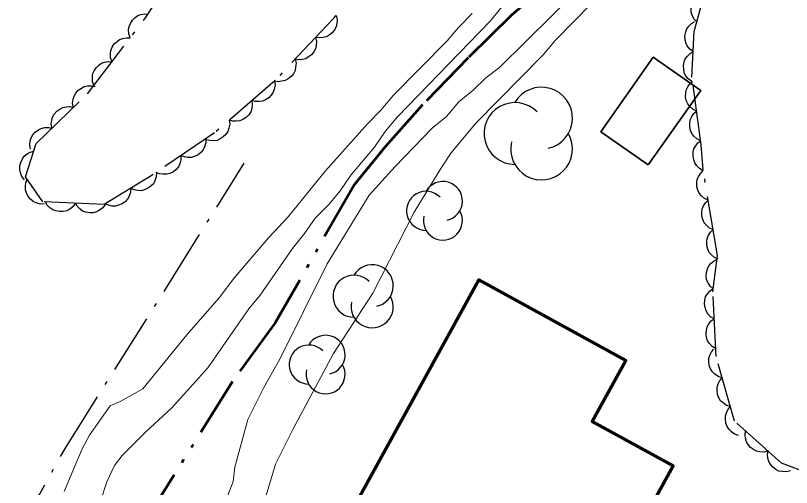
# Model space of a CAD drawing. Extents: x 356765 to 358572, y 5103174 to 5104650.
# Drawn here: x 357619.05 to 357657.89, y 5104223.8 to 5104247.45 of the extents above; entities that cross this region are included whole.
import ezdxf

# ---------------------------------------------------------------- set-up
doc = ezdxf.new("R2010")
doc.units = 0
doc.header["$LTSCALE"] = 0.6
doc.linetypes.add('DASH_DOUBLE_DOT', pattern=[9.2, 5, -1.2, 0.3, -1.2, 0.3, -1.2])
doc.linetypes.add('DOT_DASHED', pattern=[7.7, 5, -1.2, 0.3, -1.2])
for name, color, linetype, lineweight in [('2', 7, 'Continuous', 13), ('31', 7, 'Continuous', 70), ('4', 7, 'Continuous', 90), ('41', 7, 'DOT_DASHED', 25), ('44', 7, 'Continuous', 25)]:
    doc.layers.add(name, color=color, linetype=linetype, lineweight=lineweight)

msp = doc.modelspace()

# ---------------------------------------------------------------- linework, layer by layer
at = {"layer": '2'}
for points in [[(357656.43, 5104257.16), (357655.64, 5104256.61), (357653.71, 5104254.74), (357652.99, 5104254.16), (357651.18, 5104252.51), (357649.25, 5104250.64), (357648.54, 5104250.06), (357643.27, 5104244.84), (357642.59, 5104244.33), (357641.95, 5104243.71), (357641.23, 5104243.12), (357640.62, 5104242.38), (357639.9, 5104241.8), (357638.05, 5104239.89), (357636.75, 5104238.45), (357634.64, 5104235.01), (357632.27, 5104230.24), (357631.48, 5104228.82), (357630.68, 5104227.21), (357630.03, 5104224.82), (357629.94, 5104224.1)], [(357657.89, 5104256.31), (357657.03, 5104256.01), (357656.28, 5104255.54), (357654.91, 5104254.14), (357653.94, 5104252.92), (357652.62, 5104251.79), (357651.19, 5104250.82), (357650.52, 5104250.31), (357649.08, 5104249.14), (357647.88, 5104248.05), (357646.07, 5104246.21), (357645.46, 5104245.47), (357642.08, 5104242.05), (357640.86, 5104240.57), (357640.33, 5104239.79), (357639, 5104237.59), (357636.93, 5104233.54), (357634.96, 5104230.52), (357632.94, 5104226.74), (357632.06, 5104224.98), (357631.06, 5104221.61)], [(357623.3, 5104223.12), (357623.62, 5104224.09), (357624.01, 5104224.91), (357624.38, 5104225.4), (357625.57, 5104226.59), (357626.85, 5104227.77), (357628.68, 5104229.79), (357630.73, 5104232.76), (357631.3, 5104233.43), (357632.91, 5104235.78), (357633.52, 5104236.52), (357634.05, 5104237.3), (357634.74, 5104238), (357635.3, 5104238.66), (357635.84, 5104239.45), (357637.02, 5104240.85), (357637.55, 5104241.63), (357638.16, 5104242.37), (357642.8, 5104247.16), (357643.41, 5104247.9)], [(357621.48, 5104223.6), (357622.38, 5104225.74), (357622.76, 5104226.42), (357623.78, 5104227.9), (357624.29, 5104228.11), (357625.43, 5104228.75), (357627.63, 5104231.45), (357629.25, 5104233.3), (357630.02, 5104234.34), (357631.73, 5104236.33), (357632.69, 5104237.36), (357634.56, 5104239.66), (357636.67, 5104242.02), (357637.35, 5104242.72), (357637.96, 5104243.46), (357640.65, 5104246.17), (357641.22, 5104246.84), (357641.91, 5104247.54)], [(357629.94, 5104224.1), (357629.57, 5104223.16)]]:
    msp.add_lwpolyline(points, dxfattribs=at)
at = {"layer": '31', "lineweight": 35}
msp.add_lwpolyline([(357650.72, 5104239.96), (357653.34, 5104243.69), (357650.97, 5104245.36), (357648.35, 5104241.62), (357650.72, 5104239.96)], close=True, dxfattribs=at)
at = {"layer": '31'}
msp.add_lwpolyline([(357641.26, 5104219.52), (357639.9, 5104217.05), (357642.51, 5104215.61), (357641.23, 5104213.29), (357643.62, 5104211.98), (357644.89, 5104214.29), (357647.42, 5104212.9), (357651.28, 5104219.91), (357649.71, 5104220.78), (357651.96, 5104224.89), (357647.91, 5104227.11), (357649.59, 5104230.17), (357642.24, 5104234.21), (357635.81, 5104222.52), (357641.26, 5104219.52)], close=True, dxfattribs=at)
at = {"layer": '4', "linetype": 'DASH_DOUBLE_DOT', "lineweight": 53}
msp.add_lwpolyline([(357658.34, 5104259.89), (357657.8, 5104259.44), (357656.2, 5104258.16), (357654.37, 5104256.63), (357652.33, 5104254.92), (357650.41, 5104253.23), (357648.04, 5104251.11), (357645.98, 5104249.29), (357643.88, 5104247.46), (357641.71, 5104245.33), (357639.42, 5104242.97), (357637.55, 5104240.87), (357636.01, 5104238.98), (357632.05, 5104232.05), (357629.91, 5104229.12), (357626.69, 5104223.96), (357625.19, 5104221.57)], dxfattribs=at)
at = {"layer": '41'}
msp.add_lwpolyline([(357619.05, 5104221.32), (357621.56, 5104225.81), (357626.68, 5104233.93), (357630.49, 5104240.05)], dxfattribs=at)
at = {"layer": '44', "linetype": 'DOT_DASHED'}
for points in [[(357659.66, 5104224.16), (357657.39, 5104225.03), (357655.04, 5104227.12), (357654.11, 5104230.37), (357653.95, 5104233.6), (357654.19, 5104235.42), (357653.46, 5104239.74), (357653.36, 5104240.97), (357652.9, 5104244.36), (357653.01, 5104246.65), (357653.75, 5104249.37), (357655.18, 5104250.54), (357657.68, 5104251.5), (357659.84, 5104251.87)], [(357637.87, 5104251.13), (357634.94, 5104247.28), (357632.04, 5104244.19), (357629.01, 5104241.57), (357625.84, 5104239.41), (357623.48, 5104237.98), (357620.42, 5104238.11), (357619.55, 5104239.37), (357620.09, 5104241.03), (357622.65, 5104243.52), (357625.59, 5104247.38), (357628.22, 5104251.4)]]:
    msp.add_lwpolyline(points, dxfattribs=at)
at = {"layer": '44'}
for points in [[(357653.14, 5104247.12), (357653, 5104247.28), (357652.92, 5104247.46), (357652.87, 5104247.62), (357652.87, 5104247.8), (357652.91, 5104247.98), (357652.99, 5104248.15), (357653.07, 5104248.29), (357653.2, 5104248.41), (357653.36, 5104248.51), (357653.53, 5104248.57)], [(357624.79, 5104246.32), (357624.72, 5104246.52), (357624.71, 5104246.73), (357624.73, 5104246.89), (357624.8, 5104247.05), (357624.9, 5104247.21), (357625.04, 5104247.34), (357625.17, 5104247.44), (357625.33, 5104247.5), (357625.52, 5104247.53), (357625.69, 5104247.52)], [(357635.09, 5104247.44), (357635.14, 5104247.24), (357635.13, 5104247.04), (357635.09, 5104246.88), (357635.01, 5104246.72), (357634.89, 5104246.58), (357634.74, 5104246.46), (357634.6, 5104246.38), (357634.43, 5104246.34), (357634.25, 5104246.32), (357634.07, 5104246.35)], [(357652.96, 5104245.64), (357652.79, 5104245.76), (357652.67, 5104245.93), (357652.59, 5104246.07), (357652.56, 5104246.24), (357652.55, 5104246.43), (357652.59, 5104246.62), (357652.64, 5104246.77), (357652.75, 5104246.91), (357652.88, 5104247.04), (357653.03, 5104247.14)], [(357623.88, 5104245.13), (357623.81, 5104245.33), (357623.8, 5104245.53), (357623.82, 5104245.7), (357623.89, 5104245.86), (357623.99, 5104246.02), (357624.13, 5104246.15), (357624.26, 5104246.24), (357624.42, 5104246.3), (357624.61, 5104246.33), (357624.79, 5104246.32)], [(357634.07, 5104246.35), (357634.11, 5104246.15), (357634.1, 5104245.94), (357634.07, 5104245.78), (357633.98, 5104245.63), (357633.87, 5104245.48), (357633.71, 5104245.37), (357633.58, 5104245.28), (357633.4, 5104245.24), (357633.22, 5104245.23), (357633.04, 5104245.26)], [(357652.89, 5104244.14), (357652.72, 5104244.27), (357652.6, 5104244.43), (357652.52, 5104244.57), (357652.49, 5104244.75), (357652.48, 5104244.93), (357652.52, 5104245.12), (357652.57, 5104245.27), (357652.68, 5104245.41), (357652.81, 5104245.54), (357652.96, 5104245.64)], [(357633.04, 5104245.26), (357633.09, 5104245.05), (357633.07, 5104244.85), (357633.04, 5104244.69), (357632.96, 5104244.53), (357632.84, 5104244.39), (357632.69, 5104244.27), (357632.55, 5104244.19), (357632.38, 5104244.15), (357632.19, 5104244.13), (357632.01, 5104244.16)], [(357622.97, 5104243.94), (357622.9, 5104244.14), (357622.9, 5104244.34), (357622.91, 5104244.5), (357622.98, 5104244.67), (357623.08, 5104244.82), (357623.22, 5104244.95), (357623.35, 5104245.05), (357623.51, 5104245.11), (357623.7, 5104245.14), (357623.88, 5104245.13)], [(357632.01, 5104244.17), (357632.04, 5104243.96), (357632, 5104243.76), (357631.95, 5104243.6), (357631.85, 5104243.46), (357631.72, 5104243.32), (357631.56, 5104243.22), (357631.41, 5104243.15), (357631.24, 5104243.13), (357631.05, 5104243.14), (357630.88, 5104243.18)], [(357653.13, 5104242.66), (357652.94, 5104242.75), (357652.8, 5104242.89), (357652.69, 5104243.02), (357652.62, 5104243.18), (357652.58, 5104243.36), (357652.59, 5104243.55), (357652.61, 5104243.71), (357652.69, 5104243.87), (357652.8, 5104244.02), (357652.93, 5104244.14)], [(357621.95, 5104242.84), (357621.91, 5104243.05), (357621.94, 5104243.25), (357621.98, 5104243.41), (357622.07, 5104243.56), (357622.19, 5104243.7), (357622.35, 5104243.81), (357622.49, 5104243.89), (357622.66, 5104243.92), (357622.85, 5104243.92), (357623.03, 5104243.89)], [(357630.88, 5104243.18), (357630.9, 5104242.98), (357630.87, 5104242.78), (357630.82, 5104242.62), (357630.72, 5104242.47), (357630.59, 5104242.34), (357630.42, 5104242.24), (357630.28, 5104242.17), (357630.1, 5104242.15), (357629.92, 5104242.16), (357629.74, 5104242.2)], [(357620.88, 5104241.79), (357620.84, 5104242), (357620.86, 5104242.2), (357620.9, 5104242.36), (357620.99, 5104242.51), (357621.12, 5104242.65), (357621.27, 5104242.76), (357621.42, 5104242.84), (357621.59, 5104242.87), (357621.77, 5104242.88), (357621.95, 5104242.84)], [(357653.33, 5104241.17), (357653.15, 5104241.26), (357653, 5104241.4), (357652.89, 5104241.53), (357652.83, 5104241.69), (357652.79, 5104241.87), (357652.79, 5104242.06), (357652.81, 5104242.22), (357652.89, 5104242.38), (357653, 5104242.54), (357653.13, 5104242.66)], [(357629.74, 5104242.2), (357629.77, 5104242), (357629.73, 5104241.8), (357629.68, 5104241.64), (357629.58, 5104241.49), (357629.45, 5104241.36), (357629.29, 5104241.26), (357629.14, 5104241.19), (357628.97, 5104241.17), (357628.78, 5104241.18), (357628.61, 5104241.22)], [(357619.8, 5104240.75), (357619.76, 5104240.95), (357619.79, 5104241.16), (357619.83, 5104241.32), (357619.92, 5104241.47), (357620.04, 5104241.61), (357620.2, 5104241.72), (357620.34, 5104241.79), (357620.51, 5104241.83), (357620.7, 5104241.83), (357620.88, 5104241.79)], [(357628.57, 5104241.27), (357628.57, 5104241.06), (357628.51, 5104240.87), (357628.44, 5104240.72), (357628.33, 5104240.58), (357628.19, 5104240.47), (357628.01, 5104240.39), (357627.86, 5104240.33), (357627.68, 5104240.33), (357627.5, 5104240.36), (357627.33, 5104240.43)], [(357653.47, 5104239.67), (357653.28, 5104239.78), (357653.14, 5104239.92), (357653.05, 5104240.06), (357652.99, 5104240.22), (357652.96, 5104240.41), (357652.97, 5104240.6), (357653, 5104240.76), (357653.09, 5104240.91), (357653.2, 5104241.06), (357653.34, 5104241.17)], [(357619.5, 5104239.22), (357619.37, 5104239.38), (357619.3, 5104239.57), (357619.26, 5104239.74), (357619.27, 5104239.91), (357619.31, 5104240.09), (357619.4, 5104240.26), (357619.49, 5104240.4), (357619.63, 5104240.51), (357619.79, 5104240.6), (357619.97, 5104240.65)], [(357627.33, 5104240.43), (357627.33, 5104240.22), (357627.27, 5104240.02), (357627.21, 5104239.87), (357627.09, 5104239.74), (357626.95, 5104239.62), (357626.77, 5104239.54), (357626.62, 5104239.49), (357626.44, 5104239.49), (357626.26, 5104239.52), (357626.09, 5104239.58)], [(357626.1, 5104239.57), (357626.09, 5104239.36), (357626.02, 5104239.17), (357625.95, 5104239.02), (357625.82, 5104238.89), (357625.67, 5104238.79), (357625.5, 5104238.72), (357625.34, 5104238.67), (357625.16, 5104238.68), (357624.98, 5104238.72), (357624.82, 5104238.79)], [(357653.72, 5104238.2), (357653.53, 5104238.28), (357653.38, 5104238.42), (357653.27, 5104238.54), (357653.2, 5104238.7), (357653.15, 5104238.88), (357653.15, 5104239.07), (357653.17, 5104239.24), (357653.24, 5104239.4), (357653.34, 5104239.55), (357653.47, 5104239.68)], [(357620.49, 5104238.01), (357620.28, 5104238), (357620.09, 5104238.06), (357619.94, 5104238.13), (357619.8, 5104238.24), (357619.69, 5104238.38), (357619.6, 5104238.56), (357619.55, 5104238.71), (357619.55, 5104238.89), (357619.57, 5104239.07), (357619.64, 5104239.24)], [(357624.82, 5104238.79), (357624.81, 5104238.58), (357624.74, 5104238.39), (357624.66, 5104238.24), (357624.54, 5104238.12), (357624.39, 5104238.01), (357624.21, 5104237.94), (357624.06, 5104237.89), (357623.88, 5104237.9), (357623.7, 5104237.94), (357623.53, 5104238.01)], [(357622.05, 5104238.04), (357621.92, 5104237.87), (357621.76, 5104237.75), (357621.61, 5104237.67), (357621.44, 5104237.63), (357621.26, 5104237.63), (357621.07, 5104237.67), (357620.91, 5104237.72), (357620.77, 5104237.82), (357620.64, 5104237.95), (357620.55, 5104238.1)], [(357623.54, 5104237.98), (357623.42, 5104237.81), (357623.26, 5104237.69), (357623.11, 5104237.61), (357622.94, 5104237.57), (357622.76, 5104237.56), (357622.57, 5104237.6), (357622.41, 5104237.65), (357622.27, 5104237.76), (357622.14, 5104237.89), (357622.05, 5104238.04)], [(357653.97, 5104236.72), (357653.78, 5104236.8), (357653.63, 5104236.94), (357653.52, 5104237.06), (357653.45, 5104237.22), (357653.4, 5104237.4), (357653.4, 5104237.59), (357653.42, 5104237.76), (357653.49, 5104237.92), (357653.59, 5104238.07), (357653.72, 5104238.2)], [(357654.22, 5104235.24), (357654.03, 5104235.33), (357653.88, 5104235.46), (357653.77, 5104235.58), (357653.7, 5104235.74), (357653.65, 5104235.92), (357653.65, 5104236.11), (357653.67, 5104236.28), (357653.74, 5104236.44), (357653.84, 5104236.59), (357653.97, 5104236.72)], [(357653.97, 5104233.75), (357653.81, 5104233.89), (357653.71, 5104234.06), (357653.64, 5104234.21), (357653.62, 5104234.39), (357653.63, 5104234.57), (357653.68, 5104234.76), (357653.75, 5104234.91), (357653.86, 5104235.04), (357654.01, 5104235.16), (357654.17, 5104235.24)], [(357654.02, 5104232.25), (357653.84, 5104232.36), (357653.7, 5104232.51), (357653.61, 5104232.65), (357653.56, 5104232.82), (357653.53, 5104233), (357653.55, 5104233.19), (357653.59, 5104233.35), (357653.68, 5104233.5), (357653.8, 5104233.64), (357653.94, 5104233.75)], [(357654.09, 5104230.76), (357653.91, 5104230.86), (357653.78, 5104231.01), (357653.68, 5104231.15), (357653.63, 5104231.32), (357653.61, 5104231.5), (357653.63, 5104231.69), (357653.66, 5104231.85), (357653.75, 5104232), (357653.87, 5104232.15), (357654.02, 5104232.25)], [(357654.42, 5104229.3), (357654.22, 5104229.36), (357654.05, 5104229.48), (357653.93, 5104229.59), (357653.84, 5104229.74), (357653.77, 5104229.92), (357653.75, 5104230.11), (357653.75, 5104230.27), (357653.8, 5104230.44), (357653.89, 5104230.6), (357654, 5104230.74)], [(357654.83, 5104227.86), (357654.63, 5104227.92), (357654.46, 5104228.04), (357654.34, 5104228.15), (357654.25, 5104228.3), (357654.19, 5104228.47), (357654.17, 5104228.66), (357654.16, 5104228.83), (357654.22, 5104229), (357654.3, 5104229.16), (357654.42, 5104229.3)], [(357655.24, 5104226.41), (357655.04, 5104226.48), (357654.88, 5104226.6), (357654.76, 5104226.71), (357654.67, 5104226.86), (357654.6, 5104227.03), (357654.58, 5104227.22), (357654.58, 5104227.39), (357654.63, 5104227.55), (357654.71, 5104227.72), (357654.83, 5104227.86)], [(357656.71, 5104225.64), (357656.51, 5104225.58), (357656.3, 5104225.59), (357656.14, 5104225.62), (357655.98, 5104225.7), (357655.84, 5104225.81), (357655.72, 5104225.96), (357655.63, 5104226.1), (357655.58, 5104226.27), (357655.56, 5104226.45), (357655.59, 5104226.63)], [(357657.83, 5104224.64), (357657.63, 5104224.59), (357657.42, 5104224.6), (357657.26, 5104224.63), (357657.11, 5104224.71), (357656.96, 5104224.82), (357656.84, 5104224.97), (357656.75, 5104225.1), (357656.7, 5104225.27), (357656.69, 5104225.46), (357656.71, 5104225.64)]]:
    msp.add_lwpolyline(points, dxfattribs=at)
for centre, radius, start, end in [((357645.3763, 5104242.3088), 1.5473, 282.26917, 149.72626), ((357644.0456, 5104241.5351), 1.5473, 44.11537, 269.80396), ((357645.3763, 5104240.7615), 1.5473, 166.93686, 29.62122), ((357640.4384, 5104238.1511), 0.9777, 282.26917, 149.72626), ((357639.5975, 5104237.6622), 0.9777, 44.11537, 269.80396), ((357640.4384, 5104237.1733), 0.9777, 166.93686, 29.62122), ((357636.9005, 5104233.9113), 1.0546, 282.26917, 149.72626), ((357635.9935, 5104233.3839), 1.0546, 44.11537, 269.80396), ((357636.9005, 5104232.8566), 1.0546, 166.93686, 29.62122), ((357634.5684, 5104230.4511), 0.9777, 282.26917, 149.72626), ((357633.7275, 5104229.9622), 0.9777, 44.11537, 269.80396), ((357634.5684, 5104229.4733), 0.9777, 166.93686, 29.62122)]:
    msp.add_arc(centre, radius, start, end, dxfattribs=at)

doc.saveas('drawing.dxf')
